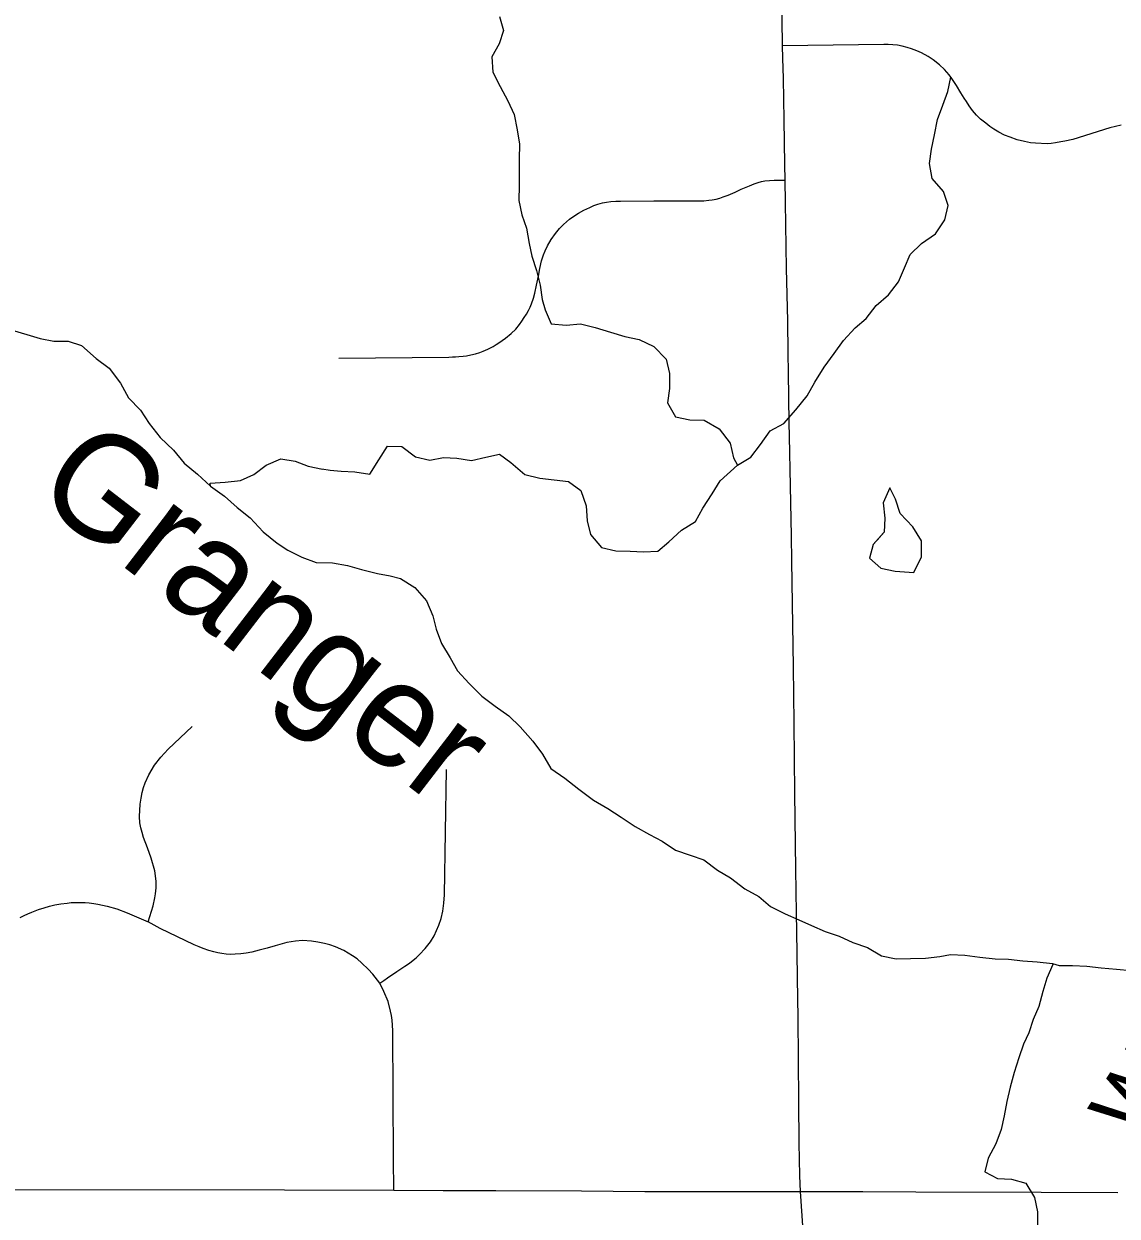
# Model space of a CAD drawing. Extents: x 0 to 34, y 0 to 22.
# Drawn here: x 7.503 to 7.997, y 16.759 to 17.298 of the extents above; entities that cross this region are included whole.
import ezdxf

# ---------------------------------------------------------------- set-up
doc = ezdxf.new("R2010")
doc.units = 0
for name, color, linetype in [('GM_X_County_Road', 7, 'Continuous'), ('GM_X_Minor_Lake', 7, 'Continuous'), ('GM_X_Minor_River', 7, 'Continuous'), ('GM_X_Minor_River_Text', 7, 'Continuous'), ('GM_X_State_Route', 7, 'Continuous'), ('GM_X_Township_Road', 7, 'Continuous'), ('GM_X_Township_Road_Text', 7, 'Continuous')]:
    doc.layers.add(name, color=color, linetype=linetype)

msp = doc.modelspace()

# ---------------------------------------------------------------- linework, layer by layer
at = {"layer": 'GM_X_County_Road'}
msp.add_lwpolyline([(7.35779, 16.77156), (7.38531, 16.77145), (7.4935, 16.77143), (7.62125, 16.77128), (7.67055, 16.77112), (7.69285, 16.77099), (7.7167, 16.77089), (7.75535, 16.77074), (7.78395, 16.77057), (7.84268, 16.77048), (7.85427, 16.77051)], dxfattribs=at)
at = {"layer": 'GM_X_Minor_Lake'}
for points in [[(7.90546, 17.04991), (7.909, 17.05708), (7.90899, 17.06431), (7.90498, 17.07058), (7.89927, 17.07665), (7.89717, 17.08311), (7.89468, 17.08824), (7.89165, 17.0814), (7.89242, 17.07455), (7.89205, 17.06809), (7.89019, 17.06611)], [(7.90549, 17.04997), (7.909, 17.05708), (7.90899, 17.06431), (7.90498, 17.07058), (7.89927, 17.07665), (7.89717, 17.08311), (7.89468, 17.08824), (7.89165, 17.0814), (7.89242, 17.07455), (7.89205, 17.06809), (7.89206, 17.06809)], [(7.89206, 17.06809), (7.88711, 17.06257), (7.88541, 17.05648), (7.89055, 17.05193), (7.89702, 17.0506), (7.90549, 17.04997)], [(7.8904, 17.06625), (7.88711, 17.06257), (7.88541, 17.05648), (7.89055, 17.05193), (7.89702, 17.0506), (7.90546, 17.04997)]]:
    msp.add_lwpolyline(points, dxfattribs=at)
at = {"layer": 'GM_X_Minor_River'}
for points in [[(7.71839, 17.30094), (7.72011, 17.29467), (7.71821, 17.28859), (7.7148, 17.28269), (7.71538, 17.27585), (7.71862, 17.26939), (7.72206, 17.26293), (7.72492, 17.25666), (7.72626, 17.24982), (7.72741, 17.24335), (7.72723, 17.23651), (7.72724, 17.22967), (7.72725, 17.22472), (7.72707, 17.21788), (7.72841, 17.21142), (7.73052, 17.20534), (7.73167, 17.1985), (7.73301, 17.19279), (7.73511, 17.18633), (7.73664, 17.17968), (7.7376, 17.17322), (7.73894, 17.16847), (7.74162, 17.1622), (7.74847, 17.16164), (7.75493, 17.16221), (7.76159, 17.16051), (7.76845, 17.15843), (7.77492, 17.15654), (7.78139, 17.15521), (7.78805, 17.15199), (7.79358, 17.14629), (7.79511, 17.13983), (7.79512, 17.13299), (7.79418, 17.12652), (7.7978, 17.12025), (7.80427, 17.11893), (7.81074, 17.11875), (7.8176, 17.11476), (7.82255, 17.10831), (7.82408, 17.10165)], [(7.82408, 17.10165), (7.8258, 17.09842), (7.83188, 17.10204), (7.83625, 17.10775), (7.84062, 17.11384), (7.8467, 17.11727), (7.85221, 17.12336), (7.85733, 17.12964), (7.86075, 17.13592), (7.86492, 17.14258), (7.86948, 17.14886), (7.87366, 17.15476), (7.87898, 17.16047), (7.88392, 17.16466), (7.88847, 17.17055), (7.89398, 17.17531), (7.89854, 17.18121), (7.90119, 17.18749), (7.90385, 17.19358), (7.90898, 17.19853), (7.91525, 17.20291), (7.91942, 17.20918), (7.92094, 17.21565), (7.91883, 17.22192), (7.91369, 17.22781), (7.91254, 17.23465), (7.91348, 17.24111), (7.9148, 17.24758), (7.91612, 17.25443), (7.91858, 17.26089), (7.92086, 17.26717), (7.92218, 17.27363)], [(7.49826, 17.15941), (7.50492, 17.15744), (7.51081, 17.15565), (7.51707, 17.15443), (7.52351, 17.15436), (7.52959, 17.15238), (7.53612, 17.14661), (7.54207, 17.14216), (7.5471, 17.13542), (7.55081, 17.12885), (7.55621, 17.12325), (7.56009, 17.11725), (7.56512, 17.11089), (7.57109, 17.10511), (7.57592, 17.09931), (7.58187, 17.09429), (7.58783, 17.0889), (7.59415, 17.08445), (7.59991, 17.07924), (7.60567, 17.0746), (7.61164, 17.06826), (7.61798, 17.06325), (7.62276, 17.0601), (7.62906, 17.0568), (7.63553, 17.05445)], [(7.63806, 17.09668), (7.64184, 17.0961), (7.64678, 17.09573), (7.65306, 17.09536), (7.65972, 17.09441), (7.6639, 17.10088), (7.66769, 17.10697), (7.67416, 17.10679), (7.68045, 17.10223), (7.68692, 17.10072), (7.693, 17.10187), (7.69909, 17.1015), (7.70575, 17.10056), (7.71222, 17.10209), (7.7183, 17.10342), (7.72345, 17.09963), (7.72973, 17.09412), (7.73658, 17.09261), (7.74952, 17.0911), (7.75505, 17.08693), (7.75753, 17.08009), (7.75792, 17.07324), (7.75945, 17.06716), (7.76441, 17.06128), (7.77088, 17.05976), (7.77735, 17.05958), (7.78343, 17.05921), (7.7899, 17.0596), (7.79484, 17.06378), (7.80054, 17.06911), (7.80681, 17.07293), (7.81023, 17.07901), (7.8144, 17.08548), (7.81801, 17.09138), (7.82579, 17.09842)], [(7.58783, 17.0889), (7.58762, 17.09022), (7.59442, 17.09072), (7.6014, 17.09141), (7.60741, 17.09417), (7.613, 17.09844), (7.61958, 17.10121), (7.62602, 17.10019), (7.63193, 17.09802), (7.63838, 17.09661)], [(7.63553, 17.05445), (7.64285, 17.05428), (7.6497, 17.05315), (7.65598, 17.05125), (7.66321, 17.04955), (7.66892, 17.04842), (7.67368, 17.04728), (7.68016, 17.04311), (7.6853, 17.03722), (7.68817, 17.03038), (7.6897, 17.0243), (7.69218, 17.01784), (7.69599, 17.01138), (7.69943, 17.00549), (7.70457, 16.99979), (7.71029, 16.99409), (7.71638, 16.98954), (7.72248, 16.98517), (7.72762, 16.98024), (7.73334, 16.97378), (7.73772, 16.96789), (7.74154, 16.96143), (7.74782, 16.95707), (7.75411, 16.95213), (7.76077, 16.9472), (7.76725, 16.9434), (7.77334, 16.93942), (7.77962, 16.93524), (7.7861, 16.93164), (7.79181, 16.9286), (7.7979, 16.92462), (7.80438, 16.92234), (7.81066, 16.92026), (7.81675, 16.91551), (7.82265, 16.9121), (7.82913, 16.90716), (7.83541, 16.90375), (7.84075, 16.89919), (7.84741, 16.89578), (7.8535, 16.89312), (7.85921, 16.89066), (7.8655, 16.88782), (7.87178, 16.88573), (7.87787, 16.88289), (7.88453, 16.88061), (7.89081, 16.87682), (7.89748, 16.8755), (7.90394, 16.87569), (7.91079, 16.87589), (7.91726, 16.87666), (7.92201, 16.87743), (7.92848, 16.87725), (7.93533, 16.8763), (7.94218, 16.87555), (7.94827, 16.87537), (7.95474, 16.87462), (7.96121, 16.87424), (7.96806, 16.87349)], [(7.96806, 16.87349), (7.96825, 16.87292), (7.9656, 16.86683), (7.9637, 16.86075), (7.962, 16.85409), (7.95935, 16.84819), (7.95745, 16.84211), (7.95499, 16.83697), (7.9529, 16.83088), (7.95082, 16.82423), (7.94893, 16.81757), (7.94741, 16.8111), (7.94628, 16.80463), (7.94496, 16.79855), (7.9425, 16.79208), (7.93908, 16.78561), (7.93757, 16.77934), (7.94328, 16.7763), (7.94956, 16.77612), (7.95603, 16.77422), (7.96003, 16.76776), (7.96138, 16.7613), (7.96139, 16.75446)], [(7.96806, 16.87349), (7.9711, 16.87254), (7.97719, 16.87255), (7.98366, 16.87218), (7.99013, 16.87143), (7.99698, 16.87087), (8.00345, 16.8703)]]:
    msp.add_lwpolyline(points, dxfattribs=at)
at = {"layer": 'GM_X_State_Route'}
msp.add_lwpolyline([(7.85642, 16.73961), (7.85427, 16.77051), (7.85395, 16.77764), (7.8539, 16.78514), (7.85374, 16.79238), (7.85353, 16.81115), (7.85332, 16.83014), (7.85317, 16.84939), (7.85301, 16.85731), (7.85264, 16.88794), (7.85254, 16.89618), (7.85222, 16.91595), (7.8518, 16.95015), (7.85149, 16.98215), (7.85107, 17.00732), (7.85081, 17.02636), (7.85049, 17.04551), (7.85033, 17.05521), (7.85018, 17.06628), (7.84981, 17.08909), (7.84939, 17.11133), (7.84923, 17.11752), (7.84887, 17.14023), (7.84871, 17.14894), (7.8485, 17.16352), (7.84797, 17.18713), (7.8475, 17.21692), (7.84729, 17.22711), (7.84716, 17.23411), (7.84687, 17.25427), (7.84657, 17.27293), (7.84634, 17.28212), (7.84619, 17.28774), (7.84569, 17.32386)], dxfattribs=at)
at = {"layer": 'GM_X_Township_Road'}
for points in [[(7.99911, 17.25184), (7.99652, 17.25133), (7.99398, 17.25063), (7.97725, 17.2455), (7.97373, 17.24469), (7.97183, 17.24433), (7.96952, 17.24394), (7.9675, 17.24369), (7.96565, 17.24354), (7.96046, 17.24371), (7.95815, 17.244), (7.95544, 17.24446), (7.95221, 17.24533), (7.94892, 17.24642), (7.9465, 17.24746), (7.9439, 17.24873), (7.94165, 17.25005), (7.93986, 17.25133), (7.93796, 17.25277), (7.93565, 17.25467), (7.9338, 17.25646), (7.93202, 17.25854), (7.9304, 17.26067), (7.92919, 17.26258), (7.92821, 17.26408), (7.92671, 17.2665), (7.92469, 17.26985), (7.92267, 17.27302), (7.92139, 17.27468), (7.91932, 17.277), (7.91702, 17.27919), (7.91419, 17.28138), (7.91194, 17.28283), (7.90894, 17.2845), (7.9068, 17.28542), (7.90444, 17.28635), (7.90248, 17.28698), (7.90028, 17.28756), (7.89804, 17.28796), (7.89596, 17.28814), (7.89393, 17.28827), (7.89198, 17.28831), (7.84619, 17.28774)], [(7.64571, 17.14677), (7.69548, 17.14719), (7.69708, 17.14726), (7.69839, 17.1473), (7.6999, 17.1474), (7.70189, 17.14759), (7.70345, 17.14784), (7.70539, 17.14818), (7.70743, 17.14866), (7.70938, 17.14925), (7.71103, 17.14993), (7.71312, 17.15085), (7.71541, 17.15202), (7.71676, 17.15281), (7.71808, 17.15357), (7.72099, 17.15576), (7.72357, 17.1578), (7.72571, 17.15984), (7.72741, 17.16198), (7.72846, 17.16341), (7.72955, 17.16505), (7.73054, 17.16662), (7.7314, 17.1682), (7.73218, 17.16977), (7.73281, 17.17127), (7.73373, 17.1738), (7.73436, 17.17613), (7.73509, 17.17963), (7.73592, 17.18371), (7.7365, 17.18712), (7.73733, 17.19061), (7.73819, 17.19329), (7.73892, 17.19515), (7.74005, 17.19741), (7.74169, 17.20021), (7.74363, 17.20299), (7.74545, 17.20525), (7.7472, 17.20703), (7.74862, 17.20831), (7.74997, 17.2094), (7.75186, 17.21079), (7.75401, 17.21214), (7.75646, 17.21356), (7.75908, 17.2148), (7.76101, 17.21564), (7.76273, 17.21622), (7.76488, 17.21677), (7.76673, 17.21718), (7.76864, 17.21742), (7.77093, 17.21759), (7.77294, 17.21764), (7.78807, 17.21768), (7.80852, 17.21772), (7.81063, 17.21779), (7.81286, 17.21797), (7.81439, 17.21819), (7.81614, 17.21855), (7.81778, 17.21901), (7.81942, 17.2195), (7.82164, 17.22034), (7.82474, 17.22169), (7.82752, 17.22297), (7.8312, 17.22454), (7.83335, 17.22545), (7.8351, 17.22606), (7.83663, 17.22647), (7.8382, 17.22672), (7.84028, 17.2269), (7.84243, 17.22705), (7.84729, 17.22711)], [(7.55971, 16.89225), (7.56197, 16.89952), (7.56272, 16.90301), (7.563, 16.90487), (7.5632, 16.90761), (7.56327, 16.91063), (7.56265, 16.91529), (7.56101, 16.92105), (7.55929, 16.92564), (7.55758, 16.93038), (7.55689, 16.93257), (7.55634, 16.93469), (7.55593, 16.93696), (7.55573, 16.93977), (7.556, 16.94533), (7.55648, 16.94804), (7.55689, 16.9506), (7.55751, 16.95294), (7.55833, 16.95506), (7.55991, 16.95863), (7.56253, 16.96302), (7.56533, 16.96651), (7.56862, 16.97022), (7.57952, 16.9805)], [(7.66425, 16.86461), (7.66603, 16.86581), (7.66775, 16.86699), (7.67203, 16.86987), (7.67563, 16.8723), (7.67763, 16.87365), (7.67927, 16.87487), (7.68069, 16.87605), (7.68222, 16.87743), (7.68473, 16.88013), (7.68714, 16.88323), (7.68876, 16.88589), (7.69098, 16.89081), (7.69196, 16.8937), (7.6927, 16.89701), (7.69319, 16.90061), (7.69354, 16.90443), (7.69443, 16.96108)], [(7.5019, 16.89418), (7.50369, 16.89508), (7.50534, 16.89586), (7.50711, 16.89663), (7.50867, 16.8972), (7.51015, 16.89775), (7.51261, 16.8986), (7.51514, 16.89933), (7.51751, 16.89994), (7.52018, 16.90042), (7.52301, 16.90074), (7.52483, 16.90092), (7.52693, 16.90103), (7.53113, 16.90094), (7.533, 16.9008), (7.5351, 16.90053), (7.53689, 16.90026), (7.53908, 16.89983), (7.54118, 16.89937), (7.54553, 16.89812), (7.55017, 16.89636), (7.55971, 16.89225)], [(7.67055, 16.77112), (7.6705, 16.78526), (7.67019, 16.84299), (7.67008, 16.8456), (7.66988, 16.8478), (7.66951, 16.84991), (7.66911, 16.85196), (7.66799, 16.85631), (7.66614, 16.86082), (7.66425, 16.86461), (7.66112, 16.86861), (7.65902, 16.87091), (7.65615, 16.87363), (7.654, 16.87547), (7.6519, 16.87695), (7.64796, 16.87926), (7.64427, 16.88095), (7.64176, 16.88182), (7.6393, 16.88249), (7.63633, 16.8831), (7.63336, 16.88356), (7.62931, 16.88377), (7.62613, 16.88356), (7.62229, 16.88295), (7.61701, 16.88146), (7.61333, 16.88039), (7.60984, 16.87941), (7.60646, 16.87859), (7.6039, 16.87808), (7.60144, 16.87772), (7.59893, 16.87757), (7.59704, 16.87752), (7.59488, 16.87767), (7.59289, 16.87788), (7.59115, 16.87818), (7.5893, 16.8787), (7.58698, 16.87934), (7.58449, 16.88023), (7.58264, 16.881), (7.58049, 16.88187), (7.56512, 16.8893), (7.55971, 16.89225)], [(7.85427, 16.77051), (7.88243, 16.77045), (7.90635, 16.77035), (7.96304, 16.77017), (7.99764, 16.7701)]]:
    msp.add_lwpolyline(points, dxfattribs=at)

# ---------------------------------------------------------------- texts
at = {"layer": 'GM_X_Minor_River_Text'}
msp.add_text('Granger', height=0.04737, rotation=322.4231, dxfattribs=at).set_placement((7.50659, 17.08471))
at = {"layer": 'GM_X_Township_Road_Text'}
msp.add_text('WILBUR', height=0.028409, rotation=57.4216, dxfattribs=at).set_placement((8.00752, 16.79248))

doc.saveas('drawing.dxf')
